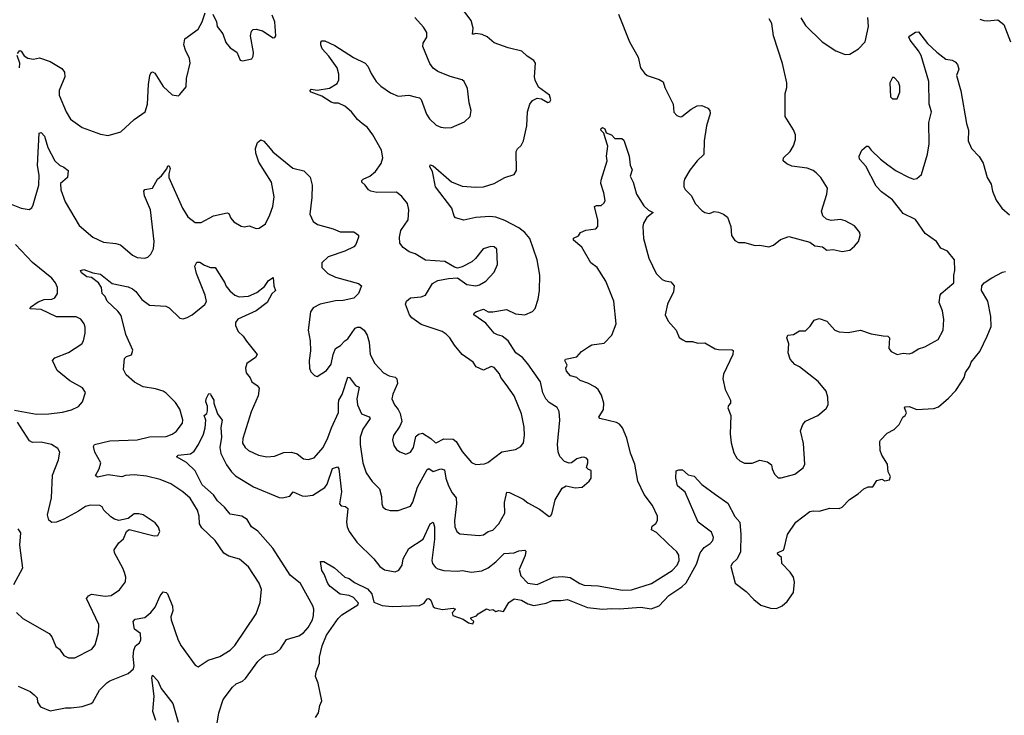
# Model space of a CAD drawing. Extents: x 2057697 to 2160550, y 827490 to 1016834.
# Tile 506 of 509: x 2146725 to 2153178, y 1007330 to 1011890. Entities that reach past the tile are written whole.
import ezdxf

# ---------------------------------------------------------------- set-up
doc = ezdxf.new("R2010")
doc.units = 0

msp = doc.modelspace()

# ---------------------------------------------------------------- linework, layer by layer
at = {"layer": '0CON20XD'}
for points in [[(2146710.9, 1011669.1), (2146725, 1011688.8), (2146735, 1011683.8), (2146753.3, 1011653.3), (2146778, 1011638), (2146815, 1011630), (2146855, 1011640.4), (2146923.8, 1011615), (2147000.7, 1011570.7), (2147019.4, 1011545), (2147020.6, 1011515), (2146983.3, 1011425), (2146982.5, 1011395), (2147030, 1011285), (2147057.6, 1011237.6), (2147135, 1011184), (2147255, 1011138.8), (2147305, 1011131.2), (2147387.5, 1011155), (2147475, 1011236), (2147547.5, 1011285), (2147562.2, 1011335), (2147569.1, 1011465), (2147576.9, 1011525), (2147585.8, 1011544.2), (2147595, 1011548.8), (2147609.7, 1011539.7), (2147665, 1011452), (2147725, 1011397.5), (2147765, 1011390), (2147775, 1011400), (2147815, 1011450), (2147818.8, 1011505), (2147842.9, 1011605), (2147837.5, 1011635), (2147810.8, 1011690.8), (2147800, 1011725), (2147806.7, 1011765), (2147893.3, 1011826.7), (2147920, 1011875), (2147940, 1011935)], [(2149555, 1010826.9), (2149625, 1010799.4), (2149715, 1010791.5), (2149765, 1010794.5), (2149833.3, 1010815), (2149905, 1010854.3), (2149965.8, 1010874.2), (2149979.7, 1010900.3), (2149978, 1011025), (2149987, 1011043), (2150010.8, 1011065), (2150025.6, 1011095), (2150047.5, 1011195), (2150053.1, 1011285), (2150067.1, 1011335), (2150085, 1011360), (2150115, 1011376.2), (2150145, 1011371.2), (2150185, 1011346.7), (2150199.3, 1011350.7), (2150206.1, 1011363.9), (2150196.7, 1011395), (2150125, 1011447.5), (2150102.7, 1011492.7), (2150099.2, 1011515), (2150105.8, 1011605), (2150095, 1011621.2), (2150049.7, 1011649.7), (2150015, 1011684.3), (2149925.5, 1011705.5), (2149835, 1011737.5), (2149787.3, 1011777.3), (2149755, 1011793.1), (2149715, 1011799.2), (2149700, 1011795), (2149693.3, 1011795), (2149695.7, 1011835), (2149683.1, 1011885), (2149606, 1011985)], [(2146635, 1010693.6), (2146735, 1010653.5), (2146786.7, 1010645), (2146803.4, 1010656.6), (2146813.1, 1010675), (2146849.2, 1010805), (2146851.6, 1010871.6), (2146841.2, 1010935), (2146852.5, 1011145), (2146865, 1011150), (2146886.2, 1011126.2), (2146908.3, 1011051.7), (2146955, 1010964), (2146985, 1010936), (2147015, 1010924), (2147041.9, 1010901.9), (2147038, 1010855), (2146992.9, 1010815), (2146994.4, 1010775), (2147022.2, 1010695), (2147115, 1010541.4), (2147205, 1010463.1), (2147275, 1010430.6), (2147355, 1010422.5), (2147385, 1010413.5), (2147465, 1010346), (2147495, 1010330), (2147545, 1010326.2), (2147565, 1010333.8), (2147585, 1010353.3), (2147602.7, 1010387.3), (2147605.6, 1010435), (2147582.9, 1010642.9), (2147543.1, 1010735), (2147537.5, 1010765), (2147545, 1010777.5), (2147595.4, 1010784.6), (2147628.2, 1010845), (2147654, 1010866), (2147688.3, 1010911.7), (2147695, 1010932.5), (2147705, 1010932.5), (2147710.8, 1010915), (2147701.1, 1010878.9), (2147702.2, 1010855), (2147791.1, 1010655), (2147827.5, 1010597.5), (2147875, 1010559.2), (2147915, 1010560), (2147995, 1010604.4), (2148085, 1010623.8), (2148095, 1010620), (2148108.8, 1010588.8), (2148128.8, 1010565), (2148177, 1010537), (2148195, 1010532.5), (2148228.8, 1010538.8), (2148275, 1010521.2), (2148295, 1010524), (2148335, 1010552), (2148365, 1010610), (2148383.8, 1010665), (2148391.4, 1010728.6), (2148375.3, 1010825.3), (2148292.5, 1010955), (2148272.5, 1011015), (2148270, 1011045), (2148283.8, 1011085), (2148305, 1011102), (2148324.2, 1011094.2), (2148365.7, 1011045), (2148383.9, 1011023.9), (2148515, 1010915.7), (2148587.9, 1010897.9), (2148628.3, 1010858.3), (2148642.5, 1010805), (2148640, 1010725), (2148625.6, 1010615), (2148647.4, 1010567.4), (2148676.3, 1010546.3), (2148779.6, 1010519.6), (2148825, 1010498.1), (2148915, 1010498), (2148945, 1010477.5), (2148946, 1010465), (2148928.1, 1010415), (2148915, 1010400.8), (2148855, 1010371.4), (2148745.8, 1010334.2), (2148703.8, 1010295), (2148703.8, 1010265), (2148745, 1010226.2), (2148795, 1010202.5), (2148945, 1010159.4), (2148964, 1010145), (2148945.5, 1010094.5), (2148915.6, 1010064.4), (2148845, 1010048.5), (2148793.9, 1010046.1), (2148694, 1010025), (2148648.9, 1010001.1), (2148630, 1009975), (2148614.4, 1009855), (2148628.6, 1009785), (2148631.2, 1009718.8), (2148621.9, 1009655), (2148624.2, 1009605), (2148631.7, 1009581.7), (2148656.4, 1009556.4), (2148675, 1009550), (2148735, 1009590), (2148765, 1009631.2), (2148779.1, 1009695), (2148795.3, 1009734.7), (2148826.7, 1009753.3), (2148855, 1009784.4), (2148875, 1009796.9), (2148922.6, 1009867.4), (2148937.5, 1009875), (2148955, 1009874.4), (2148981.9, 1009855), (2149002.1, 1009822.1), (2149014.5, 1009775.5), (2149022.2, 1009695), (2149053.1, 1009635), (2149109.2, 1009575), (2149145.3, 1009555.3), (2149185, 1009546.2), (2149196.9, 1009535), (2149201.5, 1009505), (2149170, 1009435), (2149164.4, 1009405), (2149180, 1009365), (2149204.6, 1009335), (2149217.8, 1009307.8), (2149229.4, 1009255), (2149215.5, 1009224.5), (2149174, 1009165), (2149168, 1009135), (2149177.7, 1009097.7), (2149195, 1009072.5), (2149215.9, 1009055.9), (2149255, 1009040.8), (2149285, 1009054.2), (2149306.5, 1009085), (2149321.6, 1009158.4), (2149337.3, 1009172.7), (2149365, 1009179.5), (2149418.1, 1009145), (2149447.3, 1009117.3), (2149455, 1009115.8), (2149505, 1009142.2), (2149565, 1009138.9), (2149585.4, 1009125), (2149625, 1009058.1), (2149685, 1008987.1), (2149715, 1008974), (2149771.7, 1008978.3), (2149792.6, 1008987.4), (2149885, 1009057.5), (2149975, 1009072.5), (2150008.1, 1009091.9), (2150026, 1009115), (2150032.9, 1009165), (2150031.7, 1009218.3), (2150013.3, 1009305), (2149965.5, 1009425), (2149912.5, 1009497.5), (2149878, 1009545), (2149868.8, 1009568.8), (2149835, 1009608.8), (2149815, 1009616.7), (2149765, 1009591.9), (2149716.7, 1009615), (2149696.7, 1009645), (2149625, 1009696), (2149575, 1009756), (2149544.6, 1009804.6), (2149519.3, 1009829.3), (2149493.8, 1009845), (2149355, 1009892.3), (2149294.3, 1009935), (2149278.5, 1009955), (2149253.1, 1010025), (2149260, 1010045), (2149285, 1010065.6), (2149355, 1010072.5), (2149383.3, 1010085), (2149429.7, 1010160.3), (2149465, 1010180), (2149535, 1010193.8), (2149595, 1010196.7), (2149654.5, 1010154.5), (2149715, 1010146), (2149739.1, 1010150.9), (2149780, 1010175), (2149833.8, 1010235), (2149856.2, 1010285), (2149851.2, 1010385), (2149835, 1010401.2), (2149813.3, 1010403.3), (2149761.3, 1010388.7), (2149712, 1010325), (2149687.4, 1010302.6), (2149625, 1010268.8), (2149595, 1010261.2), (2149575, 1010266.7), (2149510, 1010305), (2149385, 1010314.4), (2149316, 1010355), (2149277.8, 1010367.8), (2149237, 1010397), (2149215.5, 1010425.5), (2149213.1, 1010465), (2149222.8, 1010507.2), (2149271.2, 1010578.8), (2149275.9, 1010644.1), (2149266.2, 1010685), (2149229.7, 1010729.7), (2149195, 1010758.6), (2149065, 1010757.8), (2149025.5, 1010765.5), (2149010, 1010775), (2148989.2, 1010805), (2148966.2, 1010825), (2148966, 1010835), (2148975, 1010844), (2149020, 1010865), (2149056.4, 1010893.6), (2149093.4, 1010946.6), (2149104.2, 1010985), (2149095.7, 1011035), (2149040, 1011135), (2149003.6, 1011183.6), (2148970.1, 1011210.1), (2148938.6, 1011235), (2148898.6, 1011285), (2148855, 1011323.1), (2148815, 1011343.3), (2148785, 1011342.3), (2148765, 1011348.8), (2148705, 1011387.9), (2148635, 1011414.6), (2148627.1, 1011425), (2148635, 1011434.2), (2148675, 1011426.9), (2148755, 1011441.4), (2148805, 1011472), (2148815.8, 1011495), (2148816.8, 1011533.2), (2148805, 1011573.8), (2148751.4, 1011651.4), (2148707.8, 1011697.8), (2148697.7, 1011725), (2148698.1, 1011741.9), (2148705, 1011750.8), (2148725, 1011750.5), (2148789.7, 1011719.7), (2148912.9, 1011642.9), (2148988, 1011605), (2149007.1, 1011585), (2149027.8, 1011537.8), (2149061.4, 1011485), (2149092.5, 1011455), (2149155, 1011410.6), (2149205, 1011387.5), (2149275, 1011395.6), (2149317.5, 1011385), (2149345, 1011376.7), (2149355, 1011366.7), (2149389.7, 1011269.7), (2149409.7, 1011239.7), (2149455, 1011198), (2149485, 1011186), (2149515, 1011180), (2149555, 1011182), (2149639.7, 1011220.3), (2149676.7, 1011255), (2149683.8, 1011295), (2149670, 1011345), (2149659.1, 1011439.1), (2149638, 1011485), (2149625, 1011495.8), (2149545, 1011516.9), (2149465, 1011549.4), (2149435, 1011571.4), (2149411.9, 1011601.9), (2149365.8, 1011715), (2149368, 1011735), (2149394, 1011775), (2149394, 1011805), (2149371.3, 1011841.3), (2149313.3, 1011905)], [(2147990, 1011925), (2148014.2, 1011875), (2148019.2, 1011845), (2148055, 1011796.7), (2148075, 1011741.2), (2148104.3, 1011704.3), (2148147.5, 1011677.5), (2148170, 1011625), (2148185, 1011620), (2148245, 1011632.5), (2148255, 1011650), (2148258, 1011675), (2148238, 1011785), (2148243.8, 1011815), (2148254.2, 1011825.8), (2148275, 1011828), (2148315, 1011816.2), (2148385, 1011770), (2148396.4, 1011773.6), (2148403.3, 1011785), (2148395.8, 1011875), (2148378.8, 1011918.8)], [(2150648.9, 1011925), (2150721.1, 1011745), (2150778.5, 1011645), (2150793.5, 1011573.5), (2150818.7, 1011538.7), (2150836.2, 1011525), (2150915, 1011498.5), (2150942.4, 1011482.4), (2150953.5, 1011445), (2151007, 1011337), (2151012.7, 1011282.7), (2151031.7, 1011261.7), (2151053.9, 1011253.9), (2151065, 1011256.2), (2151125, 1011304.2), (2151165, 1011324), (2151195, 1011326.7), (2151235, 1011310), (2151246.7, 1011295), (2151250, 1011275), (2151225.7, 1011195), (2151210.6, 1011095), (2151208.9, 1011005), (2151164.2, 1010965), (2151117.2, 1010902.8), (2151082, 1010845), (2151076.2, 1010825), (2151078, 1010795), (2151087, 1010777), (2151125, 1010736.2), (2151152.7, 1010682.7), (2151195, 1010640), (2151215, 1010626.7), (2151245, 1010620), (2151275, 1010633.3), (2151305, 1010627.5), (2151336.7, 1010615), (2151363.8, 1010595), (2151386, 1010535), (2151390, 1010475), (2151411.7, 1010441.7), (2151435, 1010430), (2151475, 1010428.8), (2151545, 1010408.8), (2151575, 1010411.2), (2151635, 1010401.2), (2151665, 1010412), (2151710.3, 1010449.7), (2151765, 1010467.5), (2151902.3, 1010432.3), (2151935, 1010406.7), (2151985, 1010400), (2152015, 1010380), (2152055, 1010383.8), (2152115, 1010370), (2152165, 1010380), (2152195.5, 1010404.5), (2152221.2, 1010435), (2152233.8, 1010475), (2152231.2, 1010495), (2152195, 1010538.8), (2152135, 1010570.8), (2152105, 1010579.2), (2152042.9, 1010572.9), (2152013, 1010583), (2151988, 1010605), (2151979.2, 1010635), (2152014.2, 1010745), (2152018, 1010785), (2151974, 1010855), (2151945, 1010885.8), (2151925, 1010900.6), (2151885, 1010916.5), (2151785, 1010930.6), (2151751.2, 1010945), (2151728, 1010965), (2151730, 1010985), (2151775, 1011026), (2151796.2, 1011063.8), (2151809.2, 1011105), (2151808, 1011135), (2151797, 1011167), (2151740.8, 1011255), (2151740.8, 1011405), (2151752.5, 1011445), (2151752.5, 1011475), (2151723.6, 1011603.6), (2151665.6, 1011785), (2151653.1, 1011865), (2151635.4, 1011895.4)], [(2151845, 1011901.2), (2151875, 1011850.8), (2151984.5, 1011744.5), (2152073.3, 1011685), (2152135, 1011662), (2152165, 1011663.8), (2152221.7, 1011698.3), (2152266, 1011744), (2152287.5, 1011845), (2152283.1, 1011905)], [(2153016.4, 1011893.6), (2153043.3, 1011885), (2153065, 1011881.4), (2153135, 1011888), (2153175, 1011858.6), (2153218.6, 1011745)], [(2148011.4, 1007238.6), (2148028.8, 1007345), (2148057.2, 1007432.8), (2148119.2, 1007515), (2148144, 1007535), (2148185, 1007552.7), (2148205, 1007571.1), (2148285, 1007682.9), (2148315, 1007711.9), (2148335.4, 1007724.6), (2148385, 1007731.8), (2148412.5, 1007745), (2148433.5, 1007765), (2148473.8, 1007826.2), (2148555, 1007850.4), (2148585, 1007870.5), (2148615.4, 1007905), (2148643.8, 1007955), (2148650.9, 1007985), (2148652.2, 1008025), (2148646.3, 1008046.3), (2148565, 1008194), (2148497.4, 1008247.4), (2148383.3, 1008425), (2148285, 1008537.5), (2148243.1, 1008565), (2148215, 1008613.1), (2148181.2, 1008635), (2148105, 1008648.9), (2148067.9, 1008695), (2148020.4, 1008735), (2147994.6, 1008775), (2147920.7, 1008840.7), (2147875, 1008932.9), (2147817.6, 1008987.6), (2147752.5, 1009025), (2147764.1, 1009035.9), (2147845, 1009043.1), (2147867.7, 1009062.3), (2147895.9, 1009104.1), (2147928.3, 1009171.7), (2147940.8, 1009215), (2147945.4, 1009265.4), (2147934.6, 1009295), (2147951.4, 1009308.6), (2147955.8, 1009325.8), (2147955.9, 1009355.9), (2147944, 1009385), (2147945.8, 1009404.2), (2147965, 1009440), (2147975, 1009437.5), (2147978.3, 1009428.3), (2147996.2, 1009395), (2147996.2, 1009375), (2148021.4, 1009305), (2148050.8, 1009265), (2148042.5, 1009217.5), (2148047.8, 1009152.2), (2148036.1, 1009086.1), (2148042.7, 1009045), (2148081, 1008971), (2148112.7, 1008925), (2148139.1, 1008899.1), (2148257.3, 1008827.3), (2148425, 1008757.5), (2148445, 1008755.6), (2148495, 1008766), (2148515.9, 1008794.1), (2148575, 1008768.1), (2148595, 1008766.9), (2148646.2, 1008773.8), (2148725, 1008822.2), (2148740.4, 1008845), (2148775, 1008947.5), (2148808, 1008958), (2148817.1, 1008945), (2148834.4, 1008795), (2148820, 1008715), (2148831.9, 1008701.9), (2148859.1, 1008699.1), (2148874.4, 1008684.4), (2148865.5, 1008595), (2148870.5, 1008565), (2148885, 1008534.2), (2148935, 1008464.4), (2149045, 1008355.7), (2149084, 1008305), (2149115, 1008282.9), (2149185, 1008271.2), (2149209.5, 1008280.5), (2149232, 1008315), (2149238.5, 1008355), (2149275, 1008423.1), (2149368.2, 1008485), (2149413.8, 1008585), (2149435, 1008596.7), (2149442.3, 1008565), (2149443.8, 1008485), (2149425.4, 1008345), (2149430, 1008325), (2149448.8, 1008298.8), (2149465, 1008288.9), (2149505, 1008279.5), (2149595, 1008275.4), (2149625, 1008279.6), (2149685, 1008268.8), (2149754, 1008276), (2149794, 1008296), (2149845, 1008335.6), (2149899.3, 1008390.7), (2149965, 1008394.4), (2149995, 1008408.1), (2150035, 1008412.5), (2150042.5, 1008405), (2150036.4, 1008376.4), (2149998.1, 1008285), (2150010, 1008245), (2150055, 1008195.6), (2150115, 1008187.2), (2150223.9, 1008236.1), (2150285, 1008240.6), (2150333.1, 1008233.1), (2150395, 1008193.8), (2150425, 1008181.8), (2150515, 1008177.5), (2150675, 1008150.4), (2150735, 1008151.5), (2150865.8, 1008194.2), (2151001.2, 1008278.8), (2151033.1, 1008315), (2151046.7, 1008345), (2151045, 1008380), (2151030.9, 1008400.9), (2150973.6, 1008453.6), (2150898.5, 1008528.5), (2150866.2, 1008545), (2150869.5, 1008570.5), (2150893, 1008587), (2150903.6, 1008606.4), (2150903.8, 1008635), (2150872, 1008705), (2150816.6, 1008776.6), (2150775.6, 1008865.6), (2150756.9, 1008975), (2150727.1, 1009047.1), (2150703.8, 1009146.2), (2150675, 1009213.6), (2150655, 1009237.9), (2150635, 1009250), (2150525.7, 1009275), (2150520.6, 1009285), (2150551.2, 1009335), (2150552.2, 1009375), (2150538.3, 1009428.3), (2150515, 1009465.6), (2150493.9, 1009483.9), (2150448.1, 1009508.1), (2150398.8, 1009525), (2150375, 1009544), (2150335, 1009556), (2150308, 1009585), (2150304.2, 1009605), (2150312, 1009625), (2150296.7, 1009655), (2150302.5, 1009665), (2150375, 1009680), (2150407.5, 1009715), (2150452.5, 1009745), (2150475, 1009758.8), (2150555, 1009769.2), (2150605, 1009821.4), (2150634.6, 1009895), (2150619.4, 1010045), (2150565.6, 1010175.6), (2150510, 1010265), (2150466.7, 1010295), (2150408.8, 1010398.8), (2150353.3, 1010445), (2150355, 1010456.7), (2150388, 1010472), (2150400, 1010495), (2150435, 1010510), (2150500.5, 1010519.5), (2150513.8, 1010535), (2150514, 1010575), (2150492.5, 1010665), (2150505, 1010672.5), (2150535, 1010672.5), (2150555, 1010690), (2150561.2, 1010705), (2150553.8, 1010755), (2150532.9, 1010815), (2150535, 1010837.5), (2150575.8, 1010964.2), (2150570, 1010995), (2150578.3, 1011061.7), (2150561.2, 1011115), (2150552.5, 1011145), (2150534.3, 1011165), (2150535, 1011177.5), (2150545, 1011183.3), (2150560, 1011175), (2150567.5, 1011147.5), (2150604.1, 1011134.1), (2150625, 1011110), (2150671.7, 1011111.7), (2150685, 1011100), (2150718, 1010995), (2150725.8, 1010935.8), (2150738, 1010905), (2150726.2, 1010865), (2150745.7, 1010825.7), (2150767.8, 1010745), (2150815, 1010669.2), (2150845, 1010640.8), (2150876.7, 1010625), (2150835, 1010594), (2150812.5, 1010555), (2150808.5, 1010535), (2150812.5, 1010455), (2150847, 1010327), (2150895, 1010226.2), (2150935, 1010187.5), (2150955, 1010177.5), (2150991.2, 1010171.2), (2151013.8, 1010145), (2151009.2, 1010105), (2150970.8, 1010025), (2150954.2, 1009955), (2150973.7, 1009913.7), (2151027.5, 1009855), (2151047, 1009807), (2151070.7, 1009790.7), (2151090.7, 1009780.7), (2151135, 1009781.2), (2151169.3, 1009769.3), (2151215, 1009772.5), (2151282.3, 1009732.3), (2151305, 1009726.7), (2151395, 1009726.2), (2151400.7, 1009720.7), (2151398.8, 1009695), (2151336.7, 1009565), (2151333.3, 1009535), (2151348.8, 1009465), (2151383.3, 1009395), (2151382.5, 1009375), (2151369.3, 1009360.7), (2151366.2, 1009345), (2151386.2, 1009295), (2151380, 1009175), (2151388, 1009115), (2151405, 1009050), (2151424.5, 1009014.5), (2151445, 1008998.8), (2151475, 1008983.3), (2151525, 1008983.3), (2151575, 1009001.2), (2151625, 1008992), (2151652.3, 1008972.3), (2151656, 1008945), (2151670.9, 1008910.9), (2151695, 1008886), (2151715, 1008886.2), (2151805, 1008910), (2151858.3, 1008951.7), (2151870, 1008975), (2151861.7, 1009111.7), (2151842.5, 1009195), (2151856.2, 1009235), (2151875, 1009258), (2151955, 1009296), (2152009.7, 1009340.3), (2152024.2, 1009365), (2152020.5, 1009415), (2152009.5, 1009455), (2151958.5, 1009518.5), (2151835, 1009613.8), (2151805, 1009628.8), (2151773.8, 1009665), (2151760, 1009705), (2151766.1, 1009763.9), (2151751.2, 1009805), (2151759.3, 1009820.7), (2151795, 1009826.7), (2151835, 1009850), (2151875, 1009850), (2151905, 1009880), (2151930.5, 1009919.5), (2151965, 1009931.2), (2152015, 1009913.8), (2152067.5, 1009855), (2152095, 1009843.3), (2152155, 1009840), (2152235, 1009854), (2152305, 1009831.4), (2152383.6, 1009816.4), (2152415, 1009816.2), (2152426, 1009805), (2152421.2, 1009735), (2152435, 1009713.8), (2152475, 1009694), (2152515, 1009703.3), (2152555, 1009700), (2152573.9, 1009706.1), (2152615, 1009731.2), (2152657.5, 1009745), (2152695, 1009766), (2152745, 1009793.3), (2152776.1, 1009853.9), (2152781.2, 1009925), (2152772.3, 1009982.3), (2152751.2, 1010035), (2152757, 1010083), (2152764.1, 1010095.9), (2152846, 1010165), (2152846.9, 1010215), (2152854.2, 1010245), (2152850, 1010315), (2152805, 1010372.5), (2152761.2, 1010391.2), (2152733.8, 1010435), (2152659.2, 1010489.2), (2152595, 1010580), (2152515, 1010620), (2152445, 1010709.4), (2152371.7, 1010761.7), (2152338.5, 1010798.5), (2152269.3, 1010929.3), (2152228.6, 1010975), (2152226.9, 1010995), (2152244.6, 1011035), (2152275, 1011060), (2152285, 1011061.2), (2152304, 1011035), (2152365.4, 1010975.4), (2152415, 1010937.8), (2152468.1, 1010898.1), (2152555, 1010855.6), (2152585, 1010844.3), (2152605, 1010848), (2152635.7, 1010875), (2152675, 1011007.5), (2152684.7, 1011075.3), (2152682.4, 1011215), (2152699.4, 1011285), (2152685.9, 1011335), (2152682.1, 1011485), (2152633.1, 1011655), (2152616.2, 1011686.2), (2152560.9, 1011755), (2152552.7, 1011775), (2152557.9, 1011785), (2152595, 1011806.9), (2152615, 1011809.6), (2152673.1, 1011733.1), (2152735, 1011677.9), (2152795, 1011631.2), (2152835, 1011623.8), (2152855, 1011613.3), (2152870, 1011595), (2152880, 1011565), (2152864.2, 1011525), (2152893.3, 1011423.3), (2152928.7, 1011208.7), (2152941.9, 1011165), (2152940, 1011095), (2152963.3, 1011045), (2153012.4, 1010992.4), (2153039.7, 1010949.7), (2153066.2, 1010855), (2153090.9, 1010810.9), (2153100, 1010765), (2153125, 1010705.6), (2153162.1, 1010655), (2153211.5, 1010611.5)], [(2146722.9, 1011575), (2146726.7, 1011605), (2146708.5, 1011655)], [(2152475, 1011370), (2152492.5, 1011415), (2152492.5, 1011455), (2152485, 1011480), (2152455, 1011510), (2152445, 1011510), (2152427.5, 1011475), (2152432.5, 1011385), (2152445, 1011370), (2152475, 1011370)], [(2146715, 1007521.2), (2146792.5, 1007485), (2146820, 1007465), (2146840, 1007445), (2146842.5, 1007415), (2146860, 1007385), (2146925, 1007360), (2147025, 1007379.2), (2147062.1, 1007377.9), (2147135, 1007388.1), (2147192.1, 1007407.9), (2147203.1, 1007416.9), (2147248.6, 1007495), (2147295, 1007541.9), (2147315, 1007556.7), (2147435, 1007604.3), (2147471.4, 1007635), (2147475.4, 1007655), (2147468.2, 1007715), (2147473.4, 1007756.6), (2147484, 1007785), (2147508.8, 1007805), (2147518, 1007825), (2147515.9, 1007865.9), (2147476.9, 1007895), (2147467.5, 1007945), (2147480.4, 1007959.6), (2147545, 1007971.8), (2147585, 1008004.5), (2147612.3, 1008037.7), (2147645, 1008114), (2147665, 1008138.6), (2147685, 1008135.7), (2147692.9, 1008125), (2147725.3, 1008045.3), (2147727.5, 1008015), (2147716.2, 1007975), (2147717.5, 1007955), (2147762.7, 1007822.7), (2147783.3, 1007785), (2147875, 1007658.8), (2147895, 1007646.7), (2147959.3, 1007690.7), (2148036.2, 1007715), (2148105, 1007756.9), (2148135, 1007787.1), (2148274.5, 1007995.5), (2148299.7, 1008070.3), (2148308.9, 1008155), (2148294.3, 1008195), (2148225, 1008302.5), (2148165, 1008352.5), (2148095, 1008372.9), (2148062.6, 1008392.6), (2148005.6, 1008475), (2147918.3, 1008558.3), (2147903.9, 1008583.9), (2147900.9, 1008635), (2147890.5, 1008675), (2147842.4, 1008752.4), (2147794.7, 1008794.7), (2147715, 1008848.1), (2147644.6, 1008874.6), (2147555, 1008897.3), (2147475, 1008906.5), (2147417.6, 1008902.4), (2147395, 1008893.5), (2147305, 1008907.1), (2147235, 1008890.6), (2147221.4, 1008901.4), (2147245.6, 1008945), (2147256.9, 1008985), (2147217.9, 1009055), (2147207.7, 1009092.3), (2147215.7, 1009104.3), (2147315, 1009129.2), (2147495.6, 1009135.6), (2147575, 1009154.6), (2147685, 1009156.4), (2147725, 1009171.8), (2147750.8, 1009189.2), (2147791.5, 1009245), (2147794.4, 1009265.6), (2147775, 1009337.5), (2147745, 1009380.5), (2147685, 1009440.8), (2147664.5, 1009454.5), (2147615, 1009469.5), (2147535, 1009483.3), (2147476.7, 1009513.3), (2147422.6, 1009562.6), (2147404.1, 1009595.9), (2147410.9, 1009669.1), (2147425, 1009682.9), (2147457, 1009693), (2147465.6, 1009724.4), (2147420.3, 1009825), (2147389.6, 1009949.6), (2147368.8, 1009978.8), (2147298, 1010045), (2147284, 1010075), (2147265.4, 1010095.4), (2147261.9, 1010135), (2147240.8, 1010165), (2147195, 1010198.8), (2147163.8, 1010203.8), (2147130.3, 1010230.3), (2147123.8, 1010245), (2147145, 1010252.2), (2147205, 1010229.4), (2147255, 1010221.1), (2147331.4, 1010161.4), (2147435, 1010137.7), (2147464.3, 1010125), (2147485, 1010107.8), (2147524.5, 1010055), (2147575, 1010018.6), (2147682.3, 1010012.3), (2147705, 1010000), (2147775, 1009934), (2147795, 1009928.8), (2147822.9, 1009937.1), (2147855, 1009954.3), (2147937.4, 1010022.6), (2147948, 1010042), (2147941.2, 1010085), (2147883.1, 1010225), (2147873.3, 1010275), (2147885, 1010300), (2147905, 1010300), (2147935, 1010280.8), (2147975, 1010266), (2148005.6, 1010265.6), (2148069.2, 1010165), (2148076, 1010145), (2148101.7, 1010111.7), (2148134.5, 1010084.5), (2148163.6, 1010073.6), (2148225, 1010076.9), (2148278.3, 1010101.7), (2148328.2, 1010141.8), (2148355, 1010180), (2148385, 1010200), (2148391.2, 1010145), (2148401.2, 1010115), (2148377.7, 1010092.3), (2148345.8, 1010035), (2148275, 1009981.5), (2148153.4, 1009926.6), (2148138.8, 1009905), (2148138.8, 1009885), (2148157.1, 1009845), (2148188.6, 1009815), (2148211.7, 1009781.7), (2148282, 1009695), (2148270, 1009675), (2148214.2, 1009635), (2148204.3, 1009605), (2148209.2, 1009575), (2148235, 1009542.5), (2148246.2, 1009515), (2148281.3, 1009491.3), (2148294.3, 1009474.3), (2148287.1, 1009425), (2148241.7, 1009318.3), (2148187.5, 1009145), (2148185, 1009113.3), (2148202.5, 1009085), (2148223.8, 1009065), (2148290, 1009035), (2148345, 1009023.3), (2148395, 1009029.4), (2148455, 1009053.1), (2148505, 1009055.7), (2148542.8, 1009042.8), (2148585, 1009010), (2148615.9, 1009005.9), (2148655, 1009017.5), (2148714.4, 1009085), (2148745, 1009148.1), (2148767.6, 1009215), (2148814.1, 1009315), (2148815, 1009372.5), (2148816.2, 1009395), (2148837.8, 1009432.2), (2148875, 1009546.7), (2148887.1, 1009545), (2148925, 1009490.8), (2148950, 1009480), (2148933.8, 1009405), (2148938.2, 1009365), (2148965, 1009305.7), (2149015.3, 1009285.3), (2149021.9, 1009275), (2148973.1, 1009205), (2148956.5, 1009153.5), (2148955.3, 1009105), (2148973.1, 1008985), (2148995, 1008919.2), (2149035, 1008862.5), (2149082.5, 1008815), (2149095.7, 1008764.3), (2149097.5, 1008715), (2149105, 1008696.7), (2149121.2, 1008681.2), (2149152.7, 1008672.7), (2149205, 1008671.4), (2149285, 1008700), (2149302, 1008728), (2149332.3, 1008825), (2149395, 1008940.8), (2149405, 1008948.6), (2149435, 1008928.2), (2149485, 1008946.5), (2149508.3, 1008938.3), (2149517.3, 1008885), (2149535.5, 1008835), (2149558, 1008788), (2149584.5, 1008755), (2149587.1, 1008715), (2149574.4, 1008605), (2149577.5, 1008565), (2149588.8, 1008535), (2149609.2, 1008519.2), (2149735, 1008508), (2149765, 1008512), (2149795, 1008534), (2149825, 1008542.5), (2149865.8, 1008585), (2149904.4, 1008655), (2149902.5, 1008725), (2149918.3, 1008791.7), (2149935, 1008790.8), (2150025, 1008747.3), (2150055, 1008723.5), (2150131.4, 1008681.4), (2150195, 1008632.5), (2150205, 1008637.5), (2150213.9, 1008656.1), (2150235, 1008743.3), (2150280.5, 1008819.5), (2150305, 1008833.3), (2150365, 1008822), (2150410, 1008825), (2150456.4, 1008863.6), (2150470, 1008885), (2150470, 1008935), (2150451.7, 1008941.7), (2150440, 1008955), (2150447.5, 1008985), (2150447.5, 1009005), (2150440, 1009015), (2150421.7, 1009021.7), (2150405, 1009020), (2150375, 1009010), (2150340, 1008985), (2150325, 1008983.3), (2150295, 1008993.8), (2150265.6, 1009025.6), (2150254.1, 1009055.9), (2150249.7, 1009105), (2150265.5, 1009265), (2150260.5, 1009320.5), (2150246.6, 1009346.6), (2150195, 1009379.4), (2150173.3, 1009405), (2150153.3, 1009443.3), (2150136.9, 1009515), (2150054.7, 1009634.7), (2150020, 1009675), (2149975.3, 1009705.3), (2149925, 1009784.5), (2149886.2, 1009816.2), (2149855, 1009823.3), (2149835, 1009835.6), (2149780, 1009900), (2149701.2, 1009955), (2149703.3, 1009965), (2149715, 1009973.8), (2149765, 1009991.5), (2149795, 1009975.6), (2149825, 1009973.8), (2149915, 1009989.5), (2149975, 1009962.2), (2150035, 1009954.2), (2150085, 1009976.2), (2150103, 1009997), (2150121.7, 1010058.3), (2150130.6, 1010115), (2150133.3, 1010215), (2150116.2, 1010316.2), (2150067.1, 1010455), (2150035.4, 1010495), (2149995, 1010525.9), (2149905, 1010574), (2149845.3, 1010595.3), (2149805, 1010598.9), (2149715, 1010593.6), (2149635, 1010575.8), (2149581.7, 1010591.7), (2149572.8, 1010602.8), (2149556.7, 1010655), (2149450, 1010795), (2149430, 1010895), (2149412, 1010925), (2149415, 1010938.8), (2149435, 1010932.5), (2149555, 1010826.9)], [(2146690.2, 1009330.2), (2146835, 1009304.2), (2146915, 1009305.7), (2147005, 1009317.5), (2147065, 1009332), (2147110, 1009355), (2147136.7, 1009385), (2147156.4, 1009446.4), (2147137.3, 1009477.3), (2147052.4, 1009522.4), (2146971.1, 1009591.1), (2146940.5, 1009655), (2146955, 1009672.9), (2147045, 1009708), (2147131.2, 1009765), (2147143.8, 1009785), (2147153.8, 1009835), (2147153.8, 1009875), (2147147, 1009897), (2147125, 1009926.2), (2147095, 1009941.4), (2146965, 1009942.4), (2146865, 1009990.7), (2146793.3, 1009995), (2146796.2, 1010005), (2146845, 1010040.3), (2146885, 1010054.7), (2146935, 1010058.5), (2146955, 1010065.8), (2146973.1, 1010095), (2146973.1, 1010135), (2146959.5, 1010165), (2146934.7, 1010194.7), (2146809.1, 1010299.1), (2146697.9, 1010415)], [(2148663.3, 1007315), (2148683, 1007347), (2148691.2, 1007395), (2148703.8, 1007425), (2148681.2, 1007541.2), (2148662.5, 1007585), (2148666.7, 1007615), (2148689.3, 1007670.7), (2148689.3, 1007710.7), (2148706.7, 1007785), (2148736, 1007855), (2148811.5, 1007965), (2148835, 1007987.5), (2148940.8, 1008055), (2148946.2, 1008065), (2148911.9, 1008101.9), (2148884.1, 1008114.1), (2148825, 1008123.5), (2148758.8, 1008175), (2148744.3, 1008194.3), (2148721.2, 1008255), (2148705, 1008280), (2148695, 1008337.5), (2148718.3, 1008338.3), (2148787.3, 1008297.3), (2148855, 1008236.2), (2148885, 1008226.9), (2148919.3, 1008199.3), (2149005, 1008158.8), (2149031.7, 1008125), (2149045, 1008072.5), (2149099.7, 1008050.3), (2149165, 1008042.9), (2149345, 1008050), (2149375, 1008063.8), (2149395, 1008094), (2149405, 1008096.5), (2149419.4, 1008085), (2149435, 1008044), (2149445, 1008034.2), (2149495, 1008023.3), (2149565, 1008032.5), (2149580, 1008025), (2149558.3, 1008001.7), (2149564, 1007985), (2149630.7, 1007960.7), (2149665, 1007936.7), (2149695, 1007930), (2149700, 1007945), (2149681.7, 1007961.7), (2149681.7, 1007968.3), (2149718.3, 1007981.7), (2149730, 1007995), (2149785, 1008027.5), (2149805, 1008020), (2149825, 1008022.5), (2149845, 1008010), (2149865, 1008017.5), (2149895, 1008010), (2149930.5, 1008069.5), (2149965.8, 1008094.2), (2150014, 1008085), (2150055, 1008059.5), (2150095, 1008049.5), (2150175, 1008064.3), (2150217, 1008083), (2150271.3, 1008081.3), (2150315, 1008087.8), (2150445, 1008037.2), (2150545, 1008025.4), (2150605, 1008030.9), (2150655, 1008028.3), (2150795, 1008037.7), (2150863, 1008027), (2150915, 1008048), (2150979.2, 1008115), (2151065, 1008171.1), (2151092.4, 1008197.6), (2151159.9, 1008320.1), (2151183.8, 1008395), (2151211.2, 1008428.8), (2151250, 1008455), (2151267.8, 1008475), (2151272.5, 1008495), (2151259.5, 1008529.5), (2151170.8, 1008595), (2151085, 1008792), (2151036.7, 1008835), (2151025.6, 1008885), (2151027, 1008933), (2151045, 1008940), (2151068, 1008938), (2151106.4, 1008906.4), (2151145, 1008896.7), (2151195, 1008842.5), (2151285, 1008776.2), (2151365, 1008720), (2151412.3, 1008632.3), (2151444.3, 1008595), (2151450.9, 1008515), (2151447.7, 1008402.3), (2151426.5, 1008355), (2151394.2, 1008325), (2151384.3, 1008305), (2151414.4, 1008195), (2151485, 1008141.4), (2151535, 1008088.5), (2151581.6, 1008051.6), (2151645, 1008031.2), (2151685, 1008030.5), (2151721.7, 1008048.3), (2151753.9, 1008076.1), (2151795.4, 1008134.6), (2151803.3, 1008203.3), (2151796.2, 1008236.2), (2151775, 1008268.8), (2151720, 1008325), (2151717.5, 1008365), (2151693.6, 1008383.6), (2151690, 1008395), (2151732.5, 1008415), (2151757.1, 1008515), (2151811.2, 1008595), (2151903.9, 1008666.1), (2151925, 1008670.6), (2151965, 1008667.5), (2152035, 1008688.6), (2152095, 1008686), (2152115, 1008694), (2152163.3, 1008745), (2152218.8, 1008781.2), (2152255.9, 1008814.1), (2152285, 1008828), (2152315, 1008827.5), (2152341.7, 1008868.3), (2152375, 1008877.5), (2152395, 1008867.5), (2152425, 1008872.5), (2152432.5, 1008895), (2152416.7, 1008925), (2152412.5, 1008975), (2152373.8, 1009035), (2152363.8, 1009065), (2152362.5, 1009125), (2152367, 1009133), (2152410.7, 1009179.3), (2152455, 1009202.5), (2152487.5, 1009235), (2152513.3, 1009285), (2152527.5, 1009295), (2152536.4, 1009313.6), (2152522.5, 1009345), (2152527.5, 1009352.5), (2152555, 1009353.8), (2152605, 1009334), (2152715, 1009341.2), (2152747.3, 1009352.7), (2152811.7, 1009408.3), (2152860.3, 1009459.7), (2152897.1, 1009515), (2152914.2, 1009545), (2152922.5, 1009577.5), (2152951.2, 1009618.8), (2152960, 1009645), (2153017.5, 1009715), (2153065.6, 1009814.4), (2153090.9, 1009879.1), (2153090, 1009945), (2153069.5, 1010045), (2153028.9, 1010115), (2153030.5, 1010145), (2153046.2, 1010165), (2153095, 1010197.2), (2153165, 1010234.7), (2153185, 1010239.6)], [(2147242, 1007872), (2147244.2, 1007925), (2147163.5, 1008095), (2147175, 1008112.2), (2147195, 1008123.8), (2147285, 1008110.5), (2147325, 1008115.7), (2147378.2, 1008151.8), (2147417.5, 1008205), (2147420, 1008235), (2147412, 1008265), (2147401.4, 1008295), (2147346.4, 1008395), (2147344.4, 1008415), (2147375, 1008460.8), (2147405, 1008486.7), (2147425.7, 1008534.3), (2147442.5, 1008547.5), (2147605, 1008506.7), (2147630.7, 1008509.3), (2147643.3, 1008535), (2147635, 1008562.5), (2147611.7, 1008591.7), (2147535, 1008643.8), (2147505, 1008651.2), (2147475, 1008650), (2147435, 1008618.8), (2147375, 1008607.5), (2147346.7, 1008615), (2147321.7, 1008631.7), (2147276.2, 1008675), (2147265.8, 1008695.8), (2147250, 1008705), (2147187, 1008707), (2147155, 1008699.4), (2147111.1, 1008668.9), (2147015, 1008614.5), (2146965, 1008595.6), (2146935, 1008592.9), (2146915, 1008608.8), (2146906.7, 1008645), (2146932.9, 1008755), (2146939.2, 1008905), (2146980, 1009005), (2146988, 1009055), (2146975, 1009078), (2146933.8, 1009105), (2146865, 1009121.2), (2146808.7, 1009118.7), (2146789.8, 1009129.8), (2146710.5, 1009250.5)], [(2146712.7, 1008552.7), (2146730.8, 1008525), (2146724.2, 1008445), (2146743.1, 1008295), (2146684.3, 1008185)], [(2146703.6, 1008003.6), (2146744.6, 1007964.6), (2146918, 1007865), (2146935.6, 1007845), (2146960.9, 1007780.9), (2146985, 1007763.8), (2147015, 1007722), (2147045, 1007707.1), (2147085, 1007705.8), (2147196.4, 1007763.6), (2147219.1, 1007790.9), (2147242, 1007872)], [(2147616.7, 1007296.7), (2147596.9, 1007355), (2147605.5, 1007455), (2147590, 1007575), (2147595, 1007592.5), (2147629.2, 1007555), (2147652.9, 1007505), (2147727.8, 1007407.8), (2147763.1, 1007285)]]:
    msp.add_lwpolyline(points, dxfattribs=at)

doc.saveas('drawing.dxf')
